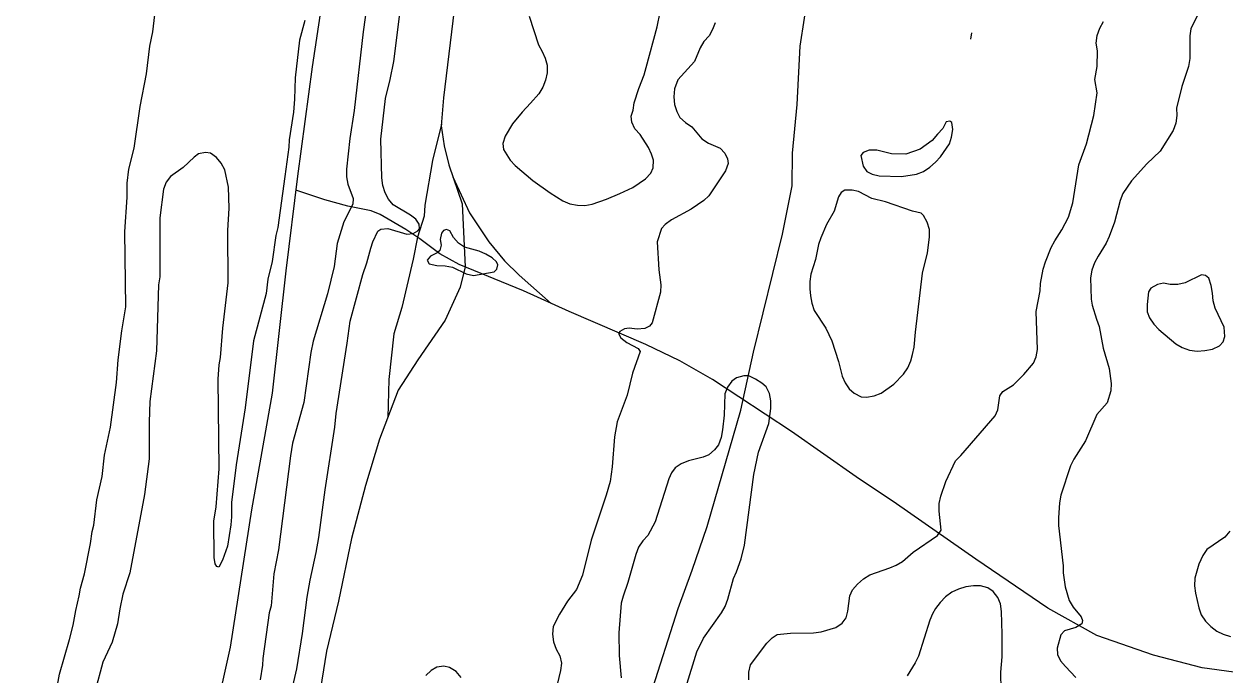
# Model space of a CAD drawing. Extents: x 282461 to 284471, y 5554090 to 5557646.
# Drawn here: x 282916.7 to 283069.7, y 5555833.5 to 5555916.4 of the extents above; entities that cross this region are included whole.
import ezdxf

# ---------------------------------------------------------------- set-up
doc = ezdxf.new("R2010")
doc.units = 0
for name, color, linetype in [('Niveau 1', 7, 'Continuous'), ('Niveau 2', 7, 'Continuous'), ('Niveau 22', 7, 'Continuous'), ('Niveau 3', 7, 'Continuous'), ('Niveau 4', 7, 'Continuous')]:
    doc.layers.add(name, color=color, linetype=linetype)

msp = doc.modelspace()

# ---------------------------------------------------------------- linework, layer by layer
at = {"layer": 'Niveau 1'}
msp.add_lwpolyline([(283070.28, 5555851.76), (283069.65, 5555851), (283067.35, 5555849.42), (283066.84, 5555848.67), (283066.33, 5555847.57), (283065.83, 5555845.77), (283065.78, 5555844.79), (283065.91, 5555843.87), (283066.33, 5555842.02), (283066.63, 5555841.1), (283067.16, 5555840.29), (283067.86, 5555839.61), (283068.61, 5555839.03), (283069.43, 5555838.64), (283070.36, 5555838.36)], dxfattribs=at)
at = {"layer": 'Niveau 2'}
for points in [[(283069.66, 5555930.63), (283069.34, 5555928.83), (283068.89, 5555926.98), (283068.84, 5555926.17), (283068.57, 5555924.43), (283068.35, 5555923.5), (283067.95, 5555922.69), (283067.61, 5555921.76), (283067.17, 5555919.97), (283066.55, 5555918.17), (283066.09, 5555917.41), (283065.3, 5555915.78), (283065.19, 5555914.86), (283065.16, 5555911.97)], [(282961.33, 5555925.42), (282959.93, 5555915.39), (282958.76, 5555905.36), (282958.22, 5555901.77), (282957.8, 5555897.88), (282957.81, 5555896.9)], [(282962.18, 5555890.26), (282963.05, 5555890.32), (282965.49, 5555889.59), (282966.3, 5555889.71), (282966.88, 5555890.01), (282967.11, 5555890.3), (282967.04, 5555890.88), (282966.63, 5555891.51), (282965.93, 5555892.02), (282963.72, 5555893.34), (282963.13, 5555894.08), (282962.71, 5555894.89), (282962.42, 5555895.82), (282962.29, 5555896.8), (282962.18, 5555901.72), (282962.76, 5555906.87), (282963.37, 5555909.31), (282963.81, 5555911.62), (282964.94, 5555920.43)], [(282981.06, 5555917.38), (282982.26, 5555913.74), (282982.73, 5555912.88), (282983.09, 5555912.01), (282983.33, 5555911.15), (282983.34, 5555910.16), (282983.12, 5555909.24), (282982.78, 5555908.31), (282982.27, 5555907.49), (282981.24, 5555906.27), (282980.15, 5555905.16), (282978.95, 5555903.65), (282977.98, 5555902.08), (282977.7, 5555901.15), (282977.77, 5555900.4), (282978.65, 5555899.02), (282979.29, 5555898.33), (282981.52, 5555896.43), (282983.73, 5555894.89), (282985.36, 5555893.86), (282986.24, 5555893.46), (282987.22, 5555893.3), (282988.15, 5555893.25), (282989.07, 5555893.43), (282990.92, 5555894.08), (282992.59, 5555894.79), (282994.26, 5555895.56), (282995.87, 5555896.67), (282996.56, 5555897.37), (282996.84, 5555898.06), (282996.89, 5555899.05), (282996.65, 5555899.8), (282996.24, 5555900.66), (282995.18, 5555902.28), (282994.53, 5555903.02), (282994.12, 5555903.89), (282994.05, 5555904.64), (282994.28, 5555905.39), (282994.44, 5555906.32), (282995, 5555908.18), (282995.68, 5555909.92), (282995.96, 5555910.85), (282997.35, 5555916.01), (282997.74, 5555917.87)], [(282952.48, 5555916.81), (282951.81, 5555914.32), (282951.28, 5555909.5), (282951.19, 5555906.78), (282951.03, 5555905.15), (282950.49, 5555901.61), (282950.44, 5555900.68), (282949.96, 5555896.97), (282949.04, 5555890.47), (282948.82, 5555889.43), (282948.34, 5555886.12), (282947.78, 5555883.86), (282947.57, 5555882.06), (282945.95, 5555876.02), (282944.88, 5555867.49), (282943.74, 5555860.24), (282943.15, 5555855.43), (282943.17, 5555853.58), (282943.07, 5555852.59), (282942.63, 5555849.86), (282942.01, 5555848.06), (282941.56, 5555847.19), (282941.27, 5555847.25), (282941.09, 5555847.59), (282940.97, 5555848.4), (282940.92, 5555853.04), (282941.19, 5555854.89), (282941.6, 5555859.7), (282941.48, 5555871.12), (282941.58, 5555872.97), (282941.74, 5555873.9), (282942.05, 5555877.61), (282942.74, 5555883.41), (282942.67, 5555890.07), (282942.87, 5555892.92), (282942.79, 5555895.58), (282942.3, 5555897.78), (282941.83, 5555898.64), (282941.24, 5555899.39), (282940.48, 5555899.91), (282939.84, 5555900.02), (282938.97, 5555899.84), (282938.4, 5555899.43), (282937.02, 5555898.08), (282935.41, 5555896.97), (282934.84, 5555896.21), (282934.5, 5555895.34), (282934.02, 5555891.68)], [(283004.76, 5555916.53), (283004.42, 5555915.66), (283003.97, 5555914.85), (283003.28, 5555914.15), (283002.82, 5555913.34), (283002.09, 5555911.59), (282999.97, 5555909.26), (282999.58, 5555908.1), (282999.47, 5555907.11), (282999.54, 5555906.13), (282999.84, 5555905.21), (283000.25, 5555904.46), (283000.95, 5555903.83), (283001.77, 5555903.26), (283003.06, 5555901.76), (283003.88, 5555901.19), (283005.39, 5555900.57), (283005.97, 5555899.93), (283006.33, 5555899.18), (283006.39, 5555898.61), (283006.05, 5555897.68), (283003.94, 5555894.48), (283003.31, 5555893.89), (283001.7, 5555892.78), (282999.17, 5555891.43), (282998.37, 5555890.84), (282997.91, 5555890.32), (282997.35, 5555888.64), (282997.56, 5555885.05), (282997.81, 5555883.14), (282997.76, 5555882.22), (282996.7, 5555878.33), (282996.36, 5555877.87), (282995.78, 5555877.57), (282994.8, 5555877.51), (282993.81, 5555877.61), (282993.18, 5555877.55), (282992.6, 5555877.2), (282992.43, 5555876.97), (282992.73, 5555876.39), (282993.48, 5555875.82), (282994.94, 5555875.02), (282995.18, 5555874.67), (282994.22, 5555871.89), (282993.55, 5555869.11), (282992.26, 5555865.68), (282991.93, 5555863.77), (282991.62, 5555859.95), (282991.35, 5555858.1), (282990.85, 5555856.36), (282988.94, 5555850.61), (282987.83, 5555846.15), (282987.1, 5555844.35), (282985.95, 5555842.84), (282984.93, 5555841.21), (282984.13, 5555839.64), (282984.03, 5555838.66), (282984.16, 5555837.68), (282984.51, 5555836.75), (282984.98, 5555835.89), (282985.17, 5555834.97), (282985.06, 5555834.04), (282984.62, 5555832.24)], [(283009.04, 5555832.84), (283009.03, 5555833.82), (283009.25, 5555834.75), (283011.31, 5555837.49), (283012, 5555838.19), (283012.63, 5555838.6), (283014.31, 5555838.78), (283017.26, 5555838.81), (283018.24, 5555838.93), (283020.09, 5555839.52), (283020.9, 5555840.05), (283021.41, 5555840.75), (283021.63, 5555841.56), (283021.9, 5555843.53), (283022.24, 5555844.28), (283022.87, 5555845.04), (283023.62, 5555845.68), (283024.42, 5555846.21), (283026.96, 5555847.1), (283027.77, 5555847.45), (283028.57, 5555847.92), (283029.95, 5555849.09), (283033.06, 5555851.2), (283033.51, 5555851.9), (283033.26, 5555854.32), (283033.25, 5555855.31), (283033.47, 5555856.24), (283034.09, 5555858.09), (283035.33, 5555860.71), (283036.02, 5555861.41), (283040.37, 5555866.47), (283040.71, 5555867.23), (283040.98, 5555869.03), (283041.38, 5555869.55), (283042.71, 5555870.43), (283044.03, 5555871.71), (283045.29, 5555873.17), (283045.63, 5555873.98), (283045.79, 5555874.91), (283045.62, 5555879.77), (283046.12, 5555882.38), (283046.17, 5555883.3), (283046.5, 5555885.16), (283046.78, 5555886.09), (283047.51, 5555887.89), (283047.97, 5555888.76), (283048.88, 5555890.16), (283049.73, 5555891.78), (283050.29, 5555893.58), (283051.05, 5555898.45), (283052.01, 5555901.12), (283052.96, 5555904.72), (283053.39, 5555907.62), (283053.09, 5555909.29), (283053.36, 5555910.97), (283053.4, 5555912.94), (283053.27, 5555913.93), (283053.38, 5555914.91), (283053.71, 5555915.84), (283054.17, 5555916.71)], [(283065.16, 5555911.97), (283065, 5555910.98), (283064.16, 5555908.43), (283063.49, 5555905.65), (283063.5, 5555904.72), (283063.39, 5555903.74), (283063.06, 5555902.81), (283061.4, 5555900.19), (283059.68, 5555898.56), (283057.74, 5555896.4), (283056.65, 5555894.77), (283056.32, 5555893.9), (283055.59, 5555891.12), (283054.91, 5555889.32), (283054.52, 5555888.45), (283053.49, 5555886.82), (283053.04, 5555885.95), (283052.7, 5555885.02), (283052.54, 5555884.04), (283052.62, 5555881.32), (283052.75, 5555880.57), (283053.28, 5555878.78), (283053.64, 5555877.86), (283054.13, 5555875.09), (283054.91, 5555872.49), (283055.16, 5555870.59), (283055.11, 5555869.66), (283054.67, 5555868.1), (283053.35, 5555866.64), (283051.88, 5555863.27), (283050.4, 5555860.95), (283050, 5555860.08), (283048.77, 5555856.37), (283048.6, 5555855.38), (283048.45, 5555853.48), (283048.46, 5555852.49), (283049.03, 5555847.35), (283049.04, 5555846.48), (283049.29, 5555844.69), (283049.83, 5555842.96), (283050.3, 5555842.1), (283051.36, 5555840.84), (283051.53, 5555840.38), (283051.42, 5555839.97), (283050.67, 5555839.5), (283049.23, 5555839.09), (283048.77, 5555838.56), (283048.27, 5555836.88), (283048.34, 5555836.07), (283048.69, 5555835.27), (283049.34, 5555834.52), (283050.68, 5555833.14)], [(283033.05, 5555902.36), (283032.37, 5555901.54), (283030.82, 5555900.43), (283029.03, 5555899.78), (283027.17, 5555899.82), (283025.31, 5555900.32), (283024.33, 5555900.32), (283023.58, 5555900.02), (283023.29, 5555899.61), (283023.6, 5555898.28), (283024.07, 5555897.59), (283024.71, 5555897.25), (283025.64, 5555897.03), (283028.48, 5555896.93), (283030.38, 5555897.24), (283031.25, 5555897.59), (283032.06, 5555898.12), (283032.8, 5555898.76), (283033.43, 5555899.46), (283034.57, 5555901.09), (283034.85, 5555901.97), (283035.02, 5555902.95), (283034.89, 5555903.82), (283034.6, 5555903.99), (283034.14, 5555903.93), (283033.74, 5555903.06), (283033.05, 5555902.36)], [(282957.81, 5555896.9), (282957.99, 5555895.97), (282958.65, 5555894.13), (282958.6, 5555893.43), (282957.46, 5555891.16), (282956.62, 5555888.43), (282956.25, 5555885.48), (282955.36, 5555882), (282953.57, 5555875.96), (282953.24, 5555874.51), (282952.38, 5555868.14), (282950.93, 5555862.97), (282950.65, 5555861.35), (282949.16, 5555849.41), (282948.55, 5555846.34), (282948.19, 5555842.28), (282947.97, 5555841.36), (282947.16, 5555835.56), (282947.11, 5555834.69), (282946.79, 5555832.84)], [(283029.85, 5555892.55), (283026.42, 5555893.73), (283024.68, 5555894.13), (283022.99, 5555895.04), (283022.18, 5555895.2), (283021.25, 5555895.2), (283020.79, 5555894.9), (283020.45, 5555894.38), (283019.89, 5555892.52), (283018.92, 5555890.84), (283018.19, 5555889.15), (283017.91, 5555888.28), (283017.52, 5555886.37), (283016.9, 5555884.51), (283016.8, 5555883.59), (283016.81, 5555882.66), (283016.88, 5555881.74), (283017.06, 5555880.81), (283017.36, 5555879.89), (283018.83, 5555877.64), (283019.6, 5555876.03), (283020.44, 5555873.37), (283020.92, 5555871.53), (283021.28, 5555870.66), (283021.8, 5555869.91), (283022.45, 5555869.34), (283023.32, 5555868.88), (283024.02, 5555868.83), (283025, 5555869.01), (283025.86, 5555869.37), (283027.47, 5555870.48), (283028.73, 5555871.76), (283029.25, 5555872.58), (283029.64, 5555873.45), (283029.87, 5555874.26), (283030.09, 5555875.19), (283030.24, 5555877.1), (283031.15, 5555884.63), (283031.76, 5555887.24), (283032.03, 5555889.21), (283032.02, 5555890.19), (283031.72, 5555891.12), (283031.25, 5555891.98), (283030.96, 5555892.27), (283029.85, 5555892.55)], [(282934.02, 5555891.68), (282934.04, 5555884.15), (282933.87, 5555883.17), (282933.62, 5555874.76), (282932.76, 5555868.27), (282932.67, 5555865.66), (282932.66, 5555860.97), (282932.07, 5555856.44), (282930.21, 5555846.46), (282929.31, 5555843.73), (282928.92, 5555841.88), (282928.65, 5555839.96), (282927.98, 5555837.64), (282926.79, 5555835.08), (282925.79, 5555831.43)], [(282950.44, 5555829.83), (282951.49, 5555834.23), (282952.19, 5555838.75), (282952.78, 5555843.38), (282953.16, 5555845.53), (282953.94, 5555849.06), (282954.26, 5555850.97), (282955.07, 5555857.05), (282956.31, 5555865.04), (282956.47, 5555866.78), (282957.88, 5555875.7), (282958.26, 5555878.54), (282959.87, 5555884.45), (282960.38, 5555885.96), (282960.88, 5555887.82), (282961.16, 5555888.63), (282961.78, 5555889.97), (282962.18, 5555890.26)], [(282969.31, 5555885.62), (282970.35, 5555885.57), (282971.28, 5555885.4), (282973.02, 5555884.55), (282973.95, 5555884.33), (282976.61, 5555884.81), (282976.95, 5555885.16), (282977.06, 5555885.68), (282976.88, 5555886.08), (282976.36, 5555886.6), (282975.54, 5555887.06), (282974.67, 5555887.45), (282972.81, 5555887.96), (282972.06, 5555888.47), (282971.41, 5555889.16), (282970.94, 5555890.02), (282970.53, 5555890.2), (282970.13, 5555890.08), (282969.9, 5555889.73), (282969.74, 5555888.92), (282969.86, 5555888.22), (282969.69, 5555887.53), (282969.35, 5555887.24), (282968.49, 5555886.82), (282968.09, 5555886.3), (282968.32, 5555885.84), (282969.31, 5555885.62)], [(283069.56, 5555877.76), (283068.38, 5555880.18), (283068.14, 5555881.1), (283068.07, 5555882.08), (283067.89, 5555883.07), (283067.59, 5555883.99), (283067.18, 5555884.33), (283066.66, 5555884.44), (283064.58, 5555883.39), (283063.66, 5555883.21), (283062.68, 5555883.2), (283061.81, 5555883.36), (283061.05, 5555883.18), (283060.19, 5555882.71), (283059.91, 5555882.25), (283059.75, 5555880.63), (283059.76, 5555879.7), (283060.06, 5555878.95), (283060.58, 5555878.15), (283061.23, 5555877.46), (283063.39, 5555875.63), (283064.2, 5555875.17), (283065.13, 5555874.83), (283066.12, 5555874.72), (283067.1, 5555874.79), (283068.08, 5555874.97), (283068.95, 5555875.38), (283069.41, 5555875.91), (283069.63, 5555876.55), (283069.56, 5555877.76)], [(282999.45, 5555826.77), (283002.42, 5555836.41), (283003.27, 5555838.15), (283005.55, 5555841.35), (283006.01, 5555842.17), (283006.35, 5555843.1), (283007.07, 5555845.76), (283007.47, 5555846.58), (283008.03, 5555848.26), (283008.48, 5555850), (283009.66, 5555858.99), (283010.27, 5555861.83), (283011.56, 5555865.49), (283011.83, 5555867.4), (283011.82, 5555868.38), (283011.64, 5555869.31), (283011.22, 5555870.17), (283010.7, 5555870.63), (283009.88, 5555871.15), (283009.01, 5555871.55), (283008.37, 5555871.54), (283007.45, 5555871.3), (283006.87, 5555870.89), (283006.3, 5555870.13), (283005.96, 5555869.26), (283005.87, 5555866.54), (283005.66, 5555864.69), (283005.5, 5555863.7), (283005.16, 5555862.77), (283004.64, 5555862.13), (283003.95, 5555861.49), (283003.2, 5555861.19), (283001.35, 5555860.71), (283000.43, 5555860.36), (282999.63, 5555859.83), (282999.17, 5555859.19), (282998.83, 5555858.44), (282997.09, 5555852.98), (282996.18, 5555851.24), (282995.55, 5555850.54), (282994.98, 5555849.72), (282994.64, 5555848.79), (282993.63, 5555845.25), (282993.02, 5555843.51), (282992.79, 5555842.58), (282992.49, 5555838.82), (282992.52, 5555835.92), (282992.78, 5555833.09)], [(283041.14, 5555831.53), (283041.11, 5555833.79), (283041.27, 5555835.76), (283041.29, 5555838.65), (283041.21, 5555841.54), (283041.08, 5555842.53), (283040.73, 5555843.33), (283040.14, 5555844.08), (283039.44, 5555844.54), (283038.51, 5555844.82), (283037.64, 5555844.81), (283036.66, 5555844.69), (283035.73, 5555844.39), (283034.87, 5555843.98), (283034.06, 5555843.4), (283033.38, 5555842.7), (283032.81, 5555841.94), (283032.41, 5555841.24), (283032.07, 5555840.43), (283030.61, 5555835.85), (283030.21, 5555834.98), (283029.19, 5555833.35)], [(282972.39, 5555833.13), (282971.75, 5555833.88), (282970.93, 5555834.39), (282970.18, 5555834.56), (282969.31, 5555834.43), (282968.56, 5555834.02), (282967.88, 5555833.38)]]:
    msp.add_lwpolyline(points, dxfattribs=at)
at = {"layer": 'Niveau 22'}
for points in [[(282955.36, 5555923.92), (282953.41, 5555910.92), (282951.58, 5555896.99), (282950.09, 5555884.93), (282948.33, 5555869.35), (282945.71, 5555854.5), (282943, 5555836.99), (282940.46, 5555825.51), (282938.01, 5555815.64), (282935.86, 5555804.95), (282933.32, 5555793.59), (282929.9, 5555783.28), (282927.33, 5555774.46), (282925.45, 5555765.54), (282923.7, 5555755.69), (282921.03, 5555745.72), (282919.26, 5555737.83), (282916.74, 5555724.97)], [(282980.18, 5555732.85), (282981.42, 5555741.23), (282983.86, 5555754.93), (282985.49, 5555764.66), (282986.68, 5555773.23), (282987.62, 5555783.07), (282989.4, 5555796.76), (282991.45, 5555811.02), (282992.98, 5555819.83), (283000.01, 5555841.92), (283001.82, 5555846.79), (283003.73, 5555852.37), (283008.02, 5555867.19), (283009.61, 5555874.58), (283013.32, 5555889.62), (283014.53, 5555895.77), (283014.6, 5555899.94), (283015.19, 5555906.13), (283015.58, 5555913.54), (283016.67, 5555920.74)], [(282971.49, 5555918.16), (282970.17, 5555906.98), (282969.86, 5555903.39), (282970.23, 5555900.85), (282970.83, 5555898.43), (282972.51, 5555893.47), (282972.91, 5555885.43), (282972.28, 5555882.84), (282970.36, 5555878.66), (282966.89, 5555873.58), (282964.38, 5555869.75), (282962.02, 5555863.48), (282960.23, 5555857.57), (282958.45, 5555850.85), (282956.8, 5555842.86), (282955.24, 5555836.48), (282954.05, 5555829.08)], [(282969.88, 5555903.63), (282968.74, 5555898.99), (282967.78, 5555893.28), (282967.68, 5555891.89), (282966.84, 5555889.21), (282966.28, 5555886.4), (282964.84, 5555880.26), (282963.84, 5555876.9), (282963.2, 5555871.11), (282963.06, 5555866.25)], [(282971.35, 5555896.9), (282973.44, 5555892.32), (282975.91, 5555888.64), (282977.91, 5555886.22), (282979.78, 5555884.39), (282983.85, 5555880.79)], [(283070.79, 5555833.81), (283066.74, 5555834.36), (283060.56, 5555835.96), (283053.33, 5555838.48), (283047.09, 5555841.96), (283037.93, 5555848.2), (283027.82, 5555855.25), (283022.68, 5555858.69), (283014.47, 5555864.45), (283004.4, 5555871.11), (283000.24, 5555873.47), (282995.9, 5555875.56), (282986.15, 5555879.75), (282980.34, 5555882.37), (282972.13, 5555885.73), (282969.69, 5555887.1), (282967.14, 5555889.01), (282965.34, 5555890.2), (282962.09, 5555892.11), (282960.93, 5555892.56), (282957.98, 5555893.16), (282955.02, 5555893.99), (282951.36, 5555895.22)]]:
    msp.add_lwpolyline(points, dxfattribs=at)
at = {"layer": 'Niveau 3'}
msp.add_line((283037.28, 5555914.46), (283037.4, 5555915.25), dxfattribs=at)
at = {"layer": 'Niveau 4'}
msp.add_lwpolyline([(282920.22, 5555827.91), (282921.26, 5555833.54), (282922.55, 5555837.96), (282922.99, 5555839.81), (282923.32, 5555841.67), (282923.77, 5555843.53), (282923.93, 5555844.52), (282924.43, 5555846.32), (282925.2, 5555850.21), (282925.42, 5555851.71), (282925.64, 5555852.53), (282926.01, 5555855.78), (282926.68, 5555858.74), (282927, 5555861.46), (282927.77, 5555865.01), (282928.52, 5555870.69), (282928.72, 5555873.59), (282929.2, 5555877.31), (282929.69, 5555880.33), (282929.59, 5555889.89), (282929.89, 5555894.3), (282929.87, 5555896.1), (282930.09, 5555897.9), (282930.75, 5555900.57), (282931.51, 5555905.85), (282932.34, 5555910.03), (282932.76, 5555913.57), (282933.15, 5555915.37), (282933.47, 5555918.28)], dxfattribs=at)

doc.saveas('drawing.dxf')
